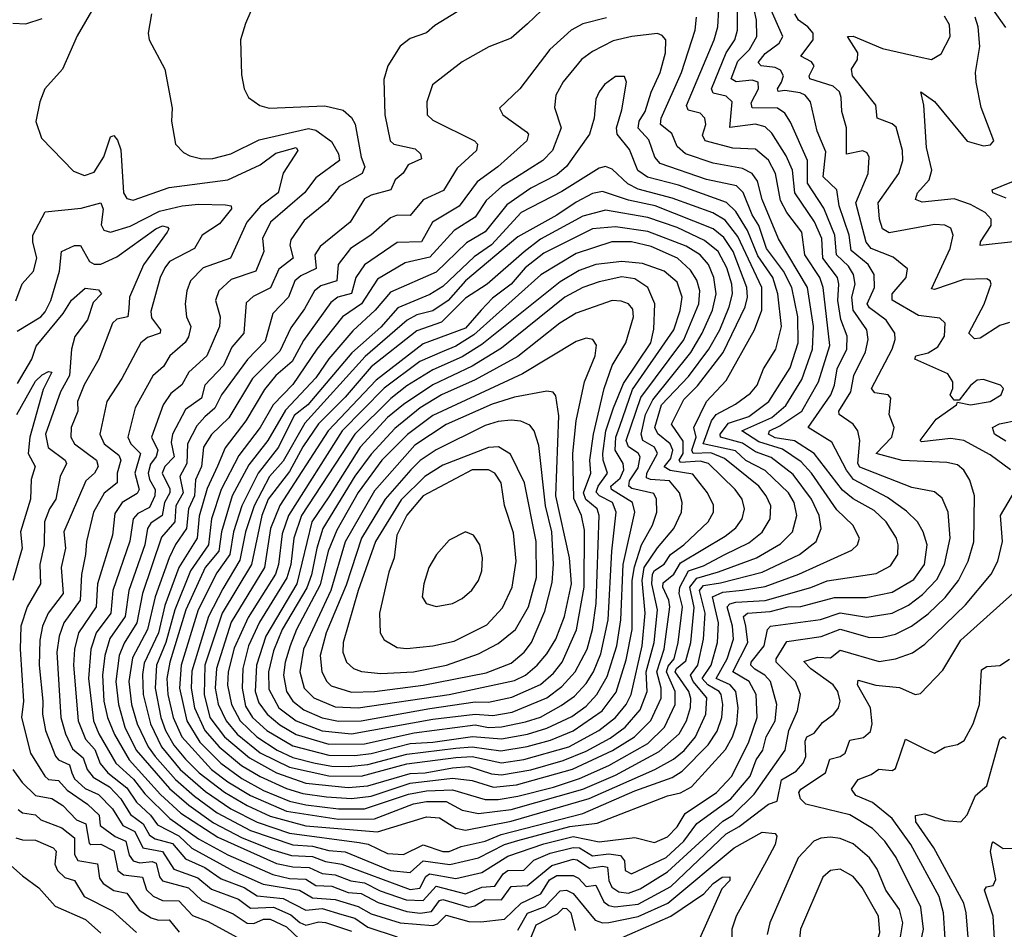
# Model space of a CAD drawing. Extents: x 1550320 to 1685906, y 509093 to 640511.
# Tile 450 of 532: x 1672806 to 1675829, y 583875 to 586667. Entities that reach past the tile are written whole.
import ezdxf

# ---------------------------------------------------------------- set-up
doc = ezdxf.new("R2010")
doc.units = 0

msp = doc.modelspace()

# ---------------------------------------------------------------- linework, layer by layer
at = {"layer": '0CON20XD'}
for points in [[(1673575, 586831.2), (1673499.1, 586655), (1673484.6, 586605), (1673487.6, 586497.6), (1673495.6, 586455), (1673508.5, 586428.5), (1673543.3, 586403.3), (1673572.5, 586395), (1673742.7, 586402.7), (1673799.4, 586389.4), (1673825, 586366.4), (1673836.3, 586346.3), (1673854.5, 586245), (1673865.6, 586215), (1673858.1, 586195), (1673787.4, 586155), (1673751.6, 586108.4), (1673679.4, 586050.6), (1673638.5, 585991.5), (1673636.1, 585975), (1673645.6, 585934.4), (1673601.4, 585901.4), (1673575.9, 585844.1), (1673522.9, 585817.1), (1673501.9, 585798.1), (1673493.9, 585705), (1673458, 585662), (1673432.3, 585605), (1673374.7, 585545.3), (1673364, 585505), (1673315, 585470.8), (1673275.2, 585395), (1673271.5, 585368.5), (1673280.4, 585325), (1673251.4, 585295), (1673243.9, 585275), (1673266.8, 585226.8), (1673267, 585215), (1673251.2, 585185), (1673243.8, 585145), (1673208.9, 585121.1), (1673198.8, 585105), (1673190.2, 585055), (1673141.2, 584915), (1673130.3, 584835), (1673083.1, 584766.9), (1673067.4, 584715), (1673060.6, 584655), (1673064.9, 584575.1), (1673075.8, 584525), (1673097.2, 584472.7), (1673141.9, 584395), (1673238.8, 584288.8), (1673301.4, 584231.4), (1673415, 584157.6), (1673595, 584076.6), (1673645, 584066), (1673695, 584064.7), (1673735, 584046.1), (1673775, 584041.4), (1673823.2, 584023.2), (1673865, 584017.6), (1673912.7, 583992.7), (1673992.9, 583965), (1674045, 583962.7)], [(1674045, 583962.7), (1674085, 584007.3), (1674175, 583983.2), (1674225, 584004.3), (1674265, 584006.6), (1674290.1, 584045), (1674305, 584054.7), (1674353.8, 584056.2), (1674385, 584086.9), (1674435, 584108), (1674505, 584125.6), (1674525.2, 584125), (1674565, 584100), (1674615, 584106.1), (1674651, 584101), (1674662.4, 584085), (1674664.9, 584054.9), (1674684.8, 584044.8), (1674790.3, 584095), (1674845.4, 584145), (1674885, 584199.7), (1674989.3, 584275), (1675048.4, 584345), (1675066.7, 584395), (1675087.5, 584425), (1675098, 584465), (1675125.1, 584514.9), (1675130.7, 584565), (1675111, 584635), (1675093.6, 584655), (1675063, 584673), (1675051.2, 584685), (1675051.5, 584695), (1675092, 584745), (1675101.4, 584795), (1675110.9, 584805), (1675265, 584825.9), (1675325, 584846.2), (1675406.7, 584833.3), (1675485, 584845.2), (1675535, 584869.3), (1675578, 584902), (1675621.6, 584948.4), (1675645.4, 584995), (1675662.2, 585075), (1675656.2, 585155), (1675638.4, 585198.4), (1675615, 585217.1), (1675545, 585230.8), (1675385, 585293.1), (1675378.7, 585305), (1675384.8, 585375), (1675379, 585405), (1675364.8, 585424.8), (1675321.6, 585455), (1675321.2, 585465), (1675357.8, 585525), (1675367.2, 585575), (1675403.1, 585646.9), (1675411.1, 585685), (1675406.7, 585715), (1675364.4, 585775), (1675360.4, 585815), (1675370.5, 585855), (1675366, 585885), (1675350.4, 585910.4), (1675314, 585945), (1675308.4, 586005), (1675275, 586088.4), (1675225.1, 586165), (1675224.6, 586235), (1675172.8, 586352.8), (1675155, 586380.3), (1675132.3, 586395), (1675055, 586396.5), (1675052.1, 586412.1), (1675074.1, 586455), (1675073.3, 586475), (1675055, 586481), (1675005.8, 586475.8), (1674990.8, 586485), (1675010.4, 586539.6), (1675047.1, 586575), (1675069.3, 586615), (1675067.9, 586665), (1675046.6, 586765)], [(1673033.5, 586705), (1672982.8, 586617.3), (1672938.2, 586515), (1672883.8, 586455), (1672868.1, 586415), (1672855.8, 586354.2), (1672873.7, 586303.7), (1672971.8, 586201.8), (1673005, 586188.2), (1673035, 586199.1), (1673065, 586246.2), (1673085, 586306.9), (1673095, 586311.5), (1673106.9, 586296.9), (1673117.2, 586267.2), (1673125.3, 586135), (1673135, 586117.9), (1673155, 586113.3), (1673265, 586151.6), (1673445, 586175.6), (1673545, 586221), (1673593.1, 586256.9), (1673655, 586274.2), (1673660.5, 586265), (1673615, 586195.4), (1673600, 586135), (1673545.3, 586094.7)], [(1673210.6, 586685), (1673200.8, 586625), (1673204, 586605), (1673251.4, 586515), (1673274.4, 586395), (1673272.5, 586355), (1673284.2, 586285), (1673309.1, 586259.1), (1673328.5, 586248.5), (1673365, 586239.7), (1673399.6, 586240.4), (1673454.5, 586255.5), (1673541.5, 586298.5), (1673692.9, 586332.8), (1673715, 586327.3), (1673763.3, 586293.3), (1673785.4, 586255.4), (1673788.3, 586235), (1673715, 586181.9), (1673680.4, 586135), (1673576.3, 586045), (1673551.3, 585995), (1673555.8, 585955), (1673531.1, 585895), (1673455, 585869.8), (1673417.8, 585835), (1673407.6, 585805), (1673422.2, 585755), (1673420.2, 585725), (1673381.3, 585635), (1673325.2, 585585), (1673304.3, 585545.7), (1673270.8, 585519.3), (1673247, 585485), (1673210.6, 585385), (1673230.6, 585345), (1673225, 585326.2), (1673207.5, 585302.5), (1673201.1, 585275), (1673204.7, 585255), (1673222.4, 585225), (1673221.1, 585205), (1673205, 585169.2), (1673168.6, 585151.4), (1673154.2, 585135), (1673144.2, 585065.8), (1673092.6, 584915), (1673086.6, 584845), (1673041.2, 584785), (1673024.4, 584735), (1673017.3, 584645), (1673033.3, 584515), (1673048.8, 584475), (1673101.4, 584385), (1673156, 584336), (1673190.1, 584290.1), (1673266.8, 584215), (1673355, 584152.9), (1673445, 584103.2), (1673582.9, 584042.9), (1673635, 584030.5), (1673685, 584028.6), (1673715, 584009.6), (1673765, 584006.7), (1673815, 583987.2), (1673855, 583984.7), (1673906.8, 583956.8), (1673995, 583929.1), (1674035.5, 583924.5), (1674070.8, 583929.2), (1674095, 583962.8), (1674105, 583966.5), (1674185, 583942.7), (1674203.7, 583946.3), (1674235, 583966), (1674285, 583964.9), (1674315, 584006), (1674365, 584008.8), (1674439.6, 584070.4), (1674505, 584089.5), (1674517.7, 584087.7), (1674555, 584062.2), (1674595, 584068.3), (1674611.2, 584065), (1674614.8, 584024.8), (1674624.4, 584004.4), (1674645, 583989.7), (1674675, 583986), (1674711.5, 583998.5), (1674795, 584051.2), (1674965, 584206.2), (1674995.2, 584225), (1675060.9, 584289.1), (1675155.9, 584424.1), (1675167.1, 584485), (1675194.1, 584545), (1675203.3, 584595), (1675188.3, 584635), (1675128.4, 584695), (1675128.4, 584705), (1675161.6, 584758.4), (1675266.9, 584773.1), (1675325, 584796), (1675415, 584770.6), (1675455, 584771.6), (1675495, 584781.1), (1675544.4, 584805.6), (1675595, 584842.6), (1675647.1, 584892.9), (1675687.9, 584945), (1675717.5, 585005), (1675735.5, 585064.5), (1675737.1, 585205), (1675723.2, 585253.2), (1675705, 585283.8), (1675685, 585300.6), (1675652.1, 585307.9), (1675515, 585313.3), (1675435.4, 585335), (1675483.1, 585385), (1675490.8, 585415), (1675475.3, 585455.3), (1675480.5, 585505), (1675472, 585515), (1675431.7, 585521.7), (1675421.5, 585535), (1675484.8, 585655), (1675494.2, 585685), (1675493.2, 585705), (1675465.7, 585745), (1675415, 585782), (1675407.7, 585795), (1675430.8, 585845), (1675429.3, 585885), (1675410.7, 585915), (1675358.2, 585958.2), (1675352.6, 586005), (1675321.5, 586095), (1675315.2, 586145), (1675273, 586185), (1675281, 586261), (1675254, 586325), (1675233.7, 586415), (1675217.5, 586435), (1675202.5, 586442.5), (1675155, 586449.5), (1675135, 586446), (1675132.6, 586455), (1675145, 586475.4), (1675150.9, 586495), (1675141.7, 586511.7), (1675125, 586520), (1675082.5, 586525), (1675073.3, 586535), (1675095, 586563.4), (1675137.8, 586595), (1675148.6, 586615), (1675105.1, 586715)], [(1674149.2, 586690.9), (1674081, 586649), (1674055, 586626.4), (1674005, 586609.1), (1673974.3, 586585.7), (1673936.7, 586525), (1673923.7, 586483.7), (1673927.2, 586375), (1673943.1, 586295), (1673954.8, 586284.8), (1674020.2, 586270.2), (1674037.1, 586255), (1674040, 586240), (1673999.1, 586220.9), (1673983.8, 586196.2), (1673959.1, 586175), (1673945.2, 586144.8), (1673885, 586128.7), (1673865, 586116.5), (1673820.9, 586045), (1673729, 585971), (1673712.2, 585945), (1673716.8, 585903.2), (1673669, 585881), (1673651.2, 585865), (1673631.5, 585815), (1673583.9, 585765), (1673559.5, 585680.5), (1673505.9, 585624.1), (1673425.5, 585515), (1673405.8, 585474.2), (1673375, 585448.3), (1673350.1, 585419.9), (1673321.3, 585365), (1673319.9, 585305), (1673297.6, 585265), (1673308.1, 585215), (1673286.1, 585175), (1673282.5, 585125), (1673241.8, 585078.2), (1673183.1, 584905), (1673165.7, 584815), (1673126.7, 584753.3), (1673111.3, 584715), (1673101.7, 584635), (1673109.7, 584565), (1673129.5, 584495), (1673164.1, 584425), (1673266.4, 584306.4), (1673325.3, 584255.3), (1673401.7, 584201.7), (1673489, 584155), (1673579.7, 584119.7), (1673640.9, 584100.9), (1673705, 584098.5), (1673745, 584083.2), (1673795, 584075.1), (1674005, 583996.8), (1674035, 584000.8)], [(1674408.2, 586695), (1674365.6, 586654.4), (1674315, 586610), (1674246.1, 586583.9), (1674165, 586537.5), (1674073.5, 586466.5), (1674056.2, 586415), (1674056.7, 586375), (1674075, 586358.8), (1674202.2, 586295), (1674211.5, 586285), (1674208.5, 586265), (1674149.1, 586210.9), (1674107.3, 586142.7), (1674045, 586113.8), (1674005, 586065.3), (1673965, 586067), (1673945, 586058.9), (1673884.6, 586005.4), (1673821.9, 585965), (1673784.1, 585915), (1673779.8, 585865), (1673730.6, 585849.4), (1673711.3, 585835), (1673680.6, 585779.4), (1673638.7, 585721.3), (1673605, 585649.6), (1673521.2, 585565), (1673447.9, 585445), (1673395, 585393.5), (1673371, 585355), (1673364.9, 585295), (1673346.1, 585253.9), (1673342.6, 585205), (1673324.5, 585165), (1673318.8, 585105), (1673284.6, 585055.4), (1673265.3, 585015), (1673221.8, 584895), (1673198.4, 584795), (1673152.2, 584707.8), (1673141.3, 584635), (1673149.8, 584565), (1673166.7, 584505), (1673200.9, 584435), (1673222.3, 584405), (1673284.2, 584334.2), (1673343.1, 584283.1), (1673412.7, 584232.7), (1673515, 584178.1), (1673645, 584133.5), (1673705, 584129.9), (1673755, 584117), (1673805, 584112.4), (1673945, 584055.3), (1674005, 584048.8)], [(1674005, 584048.8), (1674045, 584085.3), (1674126.4, 584073.6), (1674215, 584094), (1674295, 584134.5), (1674335, 584147.6), (1674495, 584190.5), (1674579.1, 584200.9), (1674795, 584284.3), (1674835, 584293.7), (1674868.1, 584311.9), (1674973.3, 584426.7), (1674994.9, 584465), (1675007.9, 584505), (1675012.1, 584555), (1675004.4, 584605), (1674987.4, 584625), (1674944.5, 584645), (1674977.7, 584705), (1674997.9, 584765), (1674994.9, 584805), (1674978.4, 584865), (1674986.2, 584873.8), (1675005, 584879.1), (1675095, 584884.5), (1675235, 584924), (1675285, 584944.6), (1675435, 584966.8), (1675479.6, 584990.4), (1675502.1, 585025), (1675503.3, 585055), (1675497.4, 585075), (1675466.1, 585125), (1675429.8, 585159.8), (1675365, 585196.4), (1675332.3, 585222.3), (1675245.6, 585335.6), (1675184.6, 585374.6), (1675125, 585383.3), (1675105.2, 585395), (1675107.8, 585405), (1675140.1, 585419.9), (1675207.1, 585465), (1675258.3, 585555), (1675293.4, 585666.6), (1675273.2, 585845), (1675262.6, 585875), (1675216, 585945), (1675206.8, 586015), (1675160.8, 586075), (1675142, 586112), (1675126.3, 586195), (1675105, 586235.7), (1675065, 586269.1), (1674995, 586272.2), (1674910.9, 586295), (1674901.9, 586311.9), (1674912.5, 586345), (1674910, 586365), (1674895, 586379.5), (1674858.7, 586388.7), (1674853.1, 586403.1), (1674938.5, 586605), (1674949.5, 586645), (1674952, 586698)], [(1674035, 584000.8), (1674053.1, 584036.9), (1674064.8, 584045.2), (1674145, 584031.1), (1674225, 584049.2), (1674305, 584098.7), (1674415, 584136.7), (1674505, 584159.5), (1674585, 584143.4), (1674695, 584156.7), (1674755, 584141.6), (1674795, 584158.1), (1674825, 584189.5), (1674849.6, 584230.4), (1674945, 584294.8), (1674992.3, 584345), (1675045, 584450.4), (1675070.6, 584525), (1675066.9, 584595), (1675046.1, 584635), (1674995.9, 584665), (1675041.6, 584755), (1675035.2, 584804.8), (1675027.8, 584835), (1675040.6, 584845), (1675109.6, 584850.4), (1675165, 584864.9), (1675204.3, 584865.7), (1675307.3, 584892.7), (1675405, 584892.7), (1675485, 584909.3), (1675551.4, 584948.6), (1675584, 584995), (1675592.3, 585055), (1675580.2, 585095), (1675562.6, 585125), (1675528.3, 585158.3), (1675470.4, 585200.4), (1675365.6, 585255.6), (1675343.9, 585283.9), (1675299.8, 585369.8), (1675226.3, 585415), (1675296.7, 585515), (1675308, 585545), (1675315.9, 585595), (1675344.9, 585655), (1675346.3, 585695), (1675327, 585747), (1675318.1, 585805), (1675321.1, 585855), (1675316.7, 585875), (1675271.7, 585935), (1675268.7, 585995), (1675246.2, 586046.2), (1675185.5, 586135.5), (1675178.2, 586205), (1675159.1, 586249.1), (1675115, 586318.2), (1675095, 586338.3), (1675065, 586346.2), (1674985.8, 586335.8), (1674993.3, 586415), (1674975, 586431.7), (1674935, 586441.5), (1674929.6, 586455), (1674974.9, 586565.1), (1675001.9, 586605), (1675009.4, 586635), (1675009.5, 586705)], [(1675795, 586696), (1675832.5, 586642.5)], [(1672785, 586656.4), (1672825, 586654.6), (1672875, 586670.4)], [(1674607.5, 586672.5), (1674535, 586653.9), (1674498.8, 586635), (1674433.4, 586575), (1674341.2, 586455), (1674279.4, 586395), (1674289.5, 586375), (1674362.3, 586322.3), (1674368.2, 586315), (1674363.1, 586295), (1674273.7, 586215), (1674210.6, 586169.4), (1674155, 586094), (1674073.2, 586045), (1674040, 585985), (1673965, 585982.9), (1673865.3, 585914.7), (1673838.1, 585875), (1673825, 585826.2), (1673783.4, 585815), (1673761, 585799), (1673677.7, 585682.3), (1673642.4, 585617.7), (1673593.1, 585575), (1673558.3, 585531.7), (1673500.3, 585435), (1673437.5, 585352.5), (1673413.3, 585296.7), (1673381.7, 585228.3), (1673357.6, 585142.4), (1673350.8, 585075), (1673294.5, 584985.5), (1673251.7, 584868.3), (1673232.1, 584785), (1673188.1, 584691.9), (1673182.9, 584657.1), (1673185.3, 584595), (1673207.8, 584505), (1673241.6, 584435), (1673298.6, 584365), (1673377.2, 584297.2), (1673454.8, 584245), (1673535, 584203.7), (1673635, 584170.1), (1673848.8, 584141.2), (1673875.7, 584135.7), (1673935, 584107.7), (1673985, 584104.8)], [(1673985, 584104.8), (1674045, 584133.9), (1674105, 584113.5), (1674125, 584113.1), (1674161.6, 584128.4), (1674235, 584145.1), (1674284.1, 584165.9), (1674535, 584230), (1674695, 584300), (1674809.1, 584340.9), (1674840.2, 584359.8), (1674919.5, 584440.5), (1674947, 584483), (1674961.3, 584525), (1674964.6, 584565), (1674960.1, 584595), (1674953, 584605), (1674918.2, 584625), (1674901.5, 584645), (1674928.9, 584685), (1674948.3, 584755), (1674951, 584815), (1674933.3, 584895), (1674965, 584909.1), (1675025, 584916.1), (1675095, 584926.9), (1675197.8, 584965), (1675361.2, 585038.8), (1675378.2, 585055), (1675383.8, 585075), (1675364.1, 585115), (1675315, 585161.9), (1675237.1, 585275), (1675205, 585309.7), (1675148.4, 585348.4), (1675075, 585370.7), (1675022.9, 585405), (1675115, 585446.2), (1675157.7, 585482.3), (1675207.5, 585562.5), (1675240.5, 585655), (1675242.8, 585725), (1675224.6, 585845), (1675135.8, 585994.2), (1675085.2, 586114.8), (1675071.4, 586171.4), (1675055.1, 586195.1), (1675025, 586210.4), (1674935, 586226.3), (1674850, 586255), (1674825, 586277.3), (1674807.8, 586317.8), (1674773.2, 586345), (1674775.1, 586365), (1674838.3, 586505), (1674880, 586635), (1674883.9, 586675)], [(1675847.3, 585285), (1675785, 585330.7), (1675705, 585375.2), (1675665, 585381), (1675575, 585370.9), (1675570.9, 585375), (1675619.4, 585440.6), (1675682, 585485), (1675685, 585492.5), (1675724.8, 585484.8), (1675785, 585494.7), (1675818.9, 585515), (1675825.8, 585535), (1675816.7, 585545), (1675765, 585562.1), (1675745, 585560), (1675725, 585543.9), (1675690.6, 585499.4), (1675675, 585498.6), (1675662.2, 585515), (1675670.6, 585535), (1675670.7, 585555), (1675655, 585580), (1675553.8, 585625), (1675556.7, 585635), (1675595, 585644.1), (1675625, 585662.2), (1675644.8, 585695), (1675647.7, 585735), (1675630.6, 585750.6), (1675565, 585759), (1675485, 585805.6), (1675484.8, 585825), (1675528, 585875), (1675531.7, 585901.7), (1675488, 585938), (1675419.7, 585965), (1675405, 585983.8), (1675373.1, 586105), (1675410.7, 586195), (1675414, 586245), (1675408, 586258), (1675395, 586264.7), (1675344.3, 586254.3), (1675344.8, 586335), (1675330, 586385), (1675328.3, 586428.3), (1675322.4, 586445), (1675303.3, 586463.3), (1675232.1, 586485), (1675229.3, 586495), (1675245.5, 586525.5), (1675237.2, 586537.2), (1675203.8, 586555), (1675242.1, 586605), (1675242.2, 586625), (1675225.8, 586645), (1675196.7, 586665), (1675185.3, 586685)], [(1675845, 585737.1), (1675815, 585728.3), (1675755, 585689.2), (1675737.1, 585687.1), (1675719.5, 585705), (1675766.8, 585793.2), (1675788.8, 585855), (1675785.3, 585865.3), (1675775, 585870.9), (1675705, 585868.9), (1675615, 585838.9), (1675605, 585841.2), (1675663, 585965), (1675671.3, 586005), (1675665, 586026.7), (1675646.3, 586036.3), (1675615, 586037.8), (1675475, 586013.1), (1675455, 586024.7), (1675445.2, 586055), (1675441.7, 586105), (1675505.3, 586195), (1675517.6, 586235), (1675516.6, 586265), (1675497.1, 586337.1), (1675485, 586347.6), (1675438.8, 586365), (1675434.8, 586404.8), (1675362.4, 586495), (1675359.5, 586515), (1675378.2, 586545), (1675378.9, 586565), (1675347.5, 586615), (1675365, 586616.7), (1675455, 586578.7), (1675567.3, 586552.7), (1675605.3, 586544.7), (1675635, 586562.2), (1675663.1, 586615), (1675660.7, 586650.7), (1675645, 586677.5)], [(1675875, 585987.4), (1675755, 585973.3), (1675756, 585985), (1675788.1, 586035), (1675788.6, 586055), (1675770, 586075), (1675725, 586099.2), (1675675, 586117), (1675576.7, 586106.7), (1675556.4, 586115), (1675562.6, 586135), (1675598.3, 586175), (1675606.7, 586205), (1675590, 586275), (1675581.8, 586405), (1675572.5, 586445), (1675615, 586415.3), (1675715, 586293.5), (1675765, 586279.6), (1675786.9, 586283.1), (1675796.9, 586295), (1675757.5, 586397.5), (1675742.2, 586475), (1675740.7, 586505), (1675753.5, 586585), (1675749, 586645), (1675739.6, 586675)], [(1673905, 584174.2), (1674055, 584219.8), (1674095, 584216.7), (1674144.9, 584184.9), (1674175, 584178.9), (1674315, 584206.8), (1674554.2, 584275.8), (1674755.7, 584365), (1674813, 584397), (1674846, 584424), (1674880.4, 584465), (1674912.8, 584535), (1674915.4, 584585), (1674873.6, 584635), (1674866, 584655), (1674887.8, 584685), (1674905.7, 584765), (1674910.8, 584845), (1674893.3, 584915), (1674905, 584930.1), (1674957.9, 584937.9), (1675085, 584970.7), (1675200.6, 585025), (1675251.3, 585065), (1675266.6, 585105), (1675260.2, 585145), (1675237.2, 585195), (1675180.5, 585270.5), (1675112.8, 585322.8), (1675065, 585340), (1675025, 585366.9), (1674957.9, 585385), (1674956.8, 585395), (1674982.1, 585427.9), (1675045, 585448.8), (1675106.4, 585495), (1675171.6, 585598.4), (1675196.5, 585675), (1675195.4, 585755), (1675176.1, 585845), (1675151, 585895), (1675098.9, 585965), (1675074.8, 586034.8), (1675055, 586067.8), (1675026.7, 586136.7), (1675006.4, 586156.4), (1674915, 586176.5), (1674771.9, 586225), (1674756.4, 586245), (1674738.1, 586298.1), (1674705, 586334), (1674707.7, 586355), (1674726.2, 586385), (1674745.1, 586444.9), (1674772.9, 586505), (1674789, 586565), (1674789.6, 586605), (1674778.8, 586618.8), (1674764, 586624), (1674685, 586615.7), (1674628.2, 586601.8), (1674565, 586569.7), (1674531.1, 586545), (1674474.2, 586475.8), (1674452.5, 586435), (1674447.6, 586397.6), (1674468.9, 586335), (1674441.7, 586265), (1674412.6, 586235), (1674286.7, 586155), (1674238.1, 586111.9), (1674205, 586061.2), (1674140.5, 586019.5), (1674065, 585938.4), (1673989.4, 585920.6), (1673905, 585870.8), (1673855.1, 585795), (1673797.7, 585755), (1673718.7, 585655), (1673645, 585547.5), (1673584.9, 585485.1), (1673544.8, 585415.2), (1673479.2, 585329.2), (1673425.1, 585224.9), (1673394.7, 585135), (1673386, 585055), (1673330.8, 584975), (1673283, 584855), (1673255.1, 584755.1), (1673226.5, 584685), (1673222.5, 584615), (1673239.3, 584525), (1673254.3, 584485), (1673280, 584440), (1673315, 584396.6), (1673356.9, 584355), (1673435.4, 584295.4), (1673504.4, 584254.4), (1673575, 584221.6), (1673685, 584192.4), (1673905, 584174.2)], [(1673785, 584212.7), (1673895, 584213.8), (1674015, 584260.3), (1674055, 584267.2), (1674115, 584266.6), (1674165, 584240.3), (1674215, 584230.5), (1674315, 584242), (1674535.1, 584304.9), (1674635, 584348), (1674769.5, 584420.5), (1674830.3, 584475), (1674853.3, 584515), (1674865.5, 584555.5), (1674866.8, 584583.2), (1674860.1, 584605), (1674818.8, 584665), (1674822.4, 584675), (1674851.5, 584698.5), (1674866.9, 584755), (1674877.1, 584862.9), (1674863, 584925), (1674885, 584952.2), (1674951.8, 584971.8), (1675067.6, 585015), (1675141.7, 585058.3), (1675178.7, 585095), (1675192.2, 585145), (1675183.4, 585185), (1675166.5, 585215), (1675095, 585283), (1675035, 585314.2), (1675003.6, 585343.6), (1674904.6, 585365), (1674930.2, 585435), (1674944.3, 585455), (1675003.2, 585486.8), (1675049.2, 585520.8), (1675069.7, 585545), (1675089.6, 585595), (1675127.6, 585655), (1675144.8, 585725.2), (1675133.7, 585825), (1675118.4, 585875), (1675071.8, 585941.8), (1675040.1, 586020.1), (1675005, 586078), (1674975.9, 586105.9), (1674938.8, 586118.8), (1674828.8, 586158.8), (1674733.7, 586183.7), (1674703.9, 586203.9), (1674678.5, 586268.5), (1674640, 586315), (1674638.7, 586335), (1674655, 586390), (1674668.7, 586475), (1674662.5, 586492.5), (1674635, 586492.7), (1674601.7, 586468.3), (1674585, 586445.7), (1674575, 586423.3), (1674570, 586365), (1674555.4, 586315.4), (1674485, 586216.5), (1674455, 586191), (1674375, 586149.4), (1674301.3, 586098.7), (1674235, 586015.8), (1674178.1, 585981.9), (1674085, 585891.9), (1673945, 585830.6), (1673897.5, 585775), (1673828.6, 585711.4), (1673755, 585625.9), (1673715, 585567.7), (1673622.1, 585467.8), (1673568.3, 585375), (1673510, 585300), (1673458.6, 585205), (1673425.4, 585095), (1673417.3, 585035), (1673375.7, 584985), (1673316.3, 584855), (1673267, 584695), (1673258.3, 584645), (1673261.6, 584595), (1673277.2, 584525), (1673304.1, 584465), (1673395.5, 584365.5), (1673445, 584326.9), (1673515.2, 584285.2), (1673625, 584237.7), (1673785, 584212.7)], [(1673785, 584244.8), (1673865, 584244.9), (1674000, 584290), (1674055, 584299.7), (1674135, 584303.3), (1674235, 584272.8), (1674275, 584272.7), (1674335, 584283.3), (1674445, 584310.8), (1674525, 584338.1), (1674615, 584377.5), (1674734.8, 584445.2), (1674786, 584495), (1674818.3, 584565), (1674818.9, 584605), (1674792.1, 584665), (1674797.4, 584682.6), (1674815.1, 584705), (1674827.5, 584755), (1674841.2, 584865), (1674830.5, 584905), (1674832.5, 584925), (1674859.8, 584975), (1674905, 584990.8), (1674971.4, 585025), (1675045, 585061), (1675086, 585094), (1675110, 585135), (1675111.9, 585175), (1675098.1, 585205), (1675074.9, 585234.9), (1674970, 585320), (1674927.5, 585337.4), (1674873.2, 585335), (1674869.9, 585345), (1674882.6, 585385), (1674875.4, 585415), (1674914.7, 585495.3), (1674975, 585559.1), (1675061.7, 585715), (1675084.4, 585775.6), (1675084.6, 585845), (1675011.2, 586001.2), (1674971.7, 586051.7), (1674933.6, 586073.6), (1674809.3, 586119.3), (1674705, 586146.5), (1674672.8, 586162.8), (1674625, 586208.4), (1674605, 586216.3), (1674585, 586211), (1674470.9, 586139.1), (1674345.2, 586075), (1674255, 585976.1), (1674201.3, 585938.7), (1674105, 585847.8), (1674065, 585823.7), (1673967.5, 585782.5), (1673915, 585723), (1673826.1, 585643.9), (1673690.4, 585485), (1673648.5, 585451.5), (1673601.1, 585355), (1673538.2, 585275), (1673488.4, 585175), (1673462.5, 585095), (1673451.3, 585025), (1673411.2, 584968.8), (1673354.5, 584855), (1673302.4, 584685), (1673296.4, 584615), (1673319.2, 584515), (1673359.6, 584449.6), (1673423.3, 584385), (1673488.1, 584338.1), (1673555, 584301.2), (1673635, 584267.8), (1673685, 584257.2), (1673785, 584244.8)], [(1675835, 586119.1), (1675793.8, 586135), (1675791.2, 586145), (1675879.2, 586180.8)], [(1673825, 584276.4), (1673885, 584283.7), (1674005, 584322.9), (1674135, 584338.6), (1674195, 584331.2), (1674261.2, 584311.2), (1674331.8, 584318.2), (1674503.6, 584366.4), (1674626.3, 584423.7), (1674693.4, 584465), (1674744.1, 584515.9), (1674775.5, 584584.5), (1674775.3, 584615), (1674762.2, 584665), (1674785.1, 584734.9), (1674801.8, 584865), (1674799.5, 584885), (1674780.1, 584925), (1674781.3, 584938.7), (1674814.1, 584965), (1674835, 584999.5), (1674971.8, 585081.8), (1675005, 585107.3), (1675024.3, 585135), (1675031.6, 585165), (1675024.3, 585195), (1675003, 585225), (1674921, 585305), (1674895, 585312), (1674835, 585307.7), (1674831.1, 585315), (1674843, 585335), (1674843.3, 585373.3), (1674806.9, 585425), (1674845, 585500.5), (1674886.6, 585543.4), (1674965.9, 585645), (1675033.3, 585785), (1675040.2, 585815), (1675038.7, 585845), (1674996.2, 585955), (1674967.8, 585997.8), (1674935, 586025.1), (1674757.3, 586095), (1674675, 586112.8), (1674595, 586139.8), (1674565, 586133.1), (1674515, 586106.7), (1674455, 586066.6), (1674335, 586000.7), (1674175.1, 585865), (1674121.3, 585805), (1674075, 585773.6), (1674025, 585760.8), (1673996, 585745), (1673867.3, 585632.7), (1673682.1, 585427.9), (1673615, 585311.8), (1673573.4, 585265), (1673525.9, 585174.1), (1673500, 585095), (1673482.1, 585007.9), (1673429.9, 584920.1), (1673385.7, 584835), (1673335, 584667.1), (1673333.1, 584615), (1673342.8, 584555), (1673374.9, 584484.9), (1673418.2, 584435), (1673487.7, 584377.7), (1673544.1, 584344.1), (1673625, 584306.7), (1673675, 584292), (1673748.5, 584281.5), (1673825, 584276.4)], [(1672795, 585803.8), (1672813.8, 585856.2), (1672849.2, 585895), (1672859.4, 585935), (1672846.3, 585985), (1672846.8, 586005), (1672885, 586076.7), (1672995, 586087.9), (1673055, 586104.6), (1673062.1, 586085), (1673056.9, 586036.9), (1673065, 586021.1), (1673085, 586014.3), (1673145, 586033.5), (1673235, 586078.6), (1673305, 586095.2), (1673355, 586100.6), (1673438.5, 586098.5), (1673455.9, 586095.9), (1673456.2, 586086.2), (1673420, 586040), (1673366.7, 586005), (1673343.1, 585965), (1673266.4, 585925), (1673251.7, 585905), (1673237.8, 585875), (1673208.8, 585771.2), (1673211.3, 585751.4), (1673238.9, 585715), (1673238, 585705), (1673198.3, 585691.7), (1673178.7, 585675), (1673119.5, 585565), (1673073.8, 585495), (1673052.5, 585395), (1673066.1, 585365), (1673110.3, 585330.3), (1673117.1, 585315), (1673105.5, 585275), (1673105.2, 585245), (1673066.1, 585213.9), (1673033.4, 585155), (1673011.6, 585065), (1673008.2, 585025)], [(1673545.3, 586094.7), (1673504.1, 586045), (1673453.4, 585935), (1673369.6, 585905), (1673330.3, 585865), (1673319.1, 585835), (1673314.7, 585795), (1673318.4, 585755), (1673331.3, 585725), (1673325, 585693.5), (1673314, 585676), (1673266.9, 585635), (1673247.6, 585602.4), (1673215, 585573.2), (1673161.1, 585475), (1673138.7, 585385), (1673148, 585365), (1673177.6, 585335), (1673159.4, 585275), (1673173, 585225), (1673167.4, 585212.6), (1673121.2, 585185), (1673098.5, 585151.5), (1673090.8, 585085), (1673045.4, 584935), (1673041.2, 584865), (1672987.1, 584785), (1672974.6, 584735), (1672972, 584685), (1672985.4, 584515), (1673008.1, 584458.1), (1673037, 584427), (1673053.6, 584383.6), (1673077.3, 584355), (1673135, 584309.1), (1673165, 584265.1), (1673207.8, 584225), (1673228.9, 584195), (1673295, 584162), (1673335, 584124.2), (1673463.6, 584053.6), (1673553.6, 584013.6), (1673665, 583994.5), (1673705, 583971), (1673775, 583966.6), (1673845.8, 583945), (1673885, 583921.9), (1673974.2, 583894.2), (1674075, 583886.1), (1674088.4, 583891.6), (1674115, 583918.5), (1674185, 583899), (1674222.2, 583897.8), (1674295, 583905.5), (1674345.3, 583954.7), (1674406.1, 583983.9), (1674433.1, 584026.9), (1674455, 584039.6), (1674505, 584039.6), (1674521.7, 584031.7), (1674545, 584006.2), (1674575, 584010.4), (1674599.5, 583959.5), (1674615, 583947.9), (1674633.7, 583943.7), (1674705, 583952.1), (1674805, 584006.2), (1674975, 584168), (1675015, 584190.4), (1675105, 584258.7), (1675131.7, 584268.3), (1675145, 584333.6), (1675189.7, 584360.3), (1675211.7, 584385), (1675219.6, 584405), (1675217.4, 584452.6), (1675222.4, 584465), (1675245, 584476.8), (1675270.3, 584509.7), (1675305.4, 584535), (1675320, 584555), (1675324.7, 584575), (1675317.3, 584605), (1675303, 584625), (1675235, 584673.8), (1675213.5, 584696.5), (1675255, 584709.6), (1675295, 584708.3), (1675325, 584732), (1675445, 584697.1), (1675495, 584705.2), (1675546.7, 584723.3), (1675585, 584750), (1675709.5, 584870.5), (1675788.9, 584965), (1675809.2, 585005), (1675823.3, 585065), (1675817.1, 585145), (1675863.8, 585225)], [(1673815, 584310.4), (1673875, 584314.9), (1674005, 584353.1), (1674051.1, 584355), (1674135, 584370.3), (1674185, 584374), (1674255, 584352.3), (1674285, 584349), (1674375, 584364.4), (1674475, 584392.6), (1674545, 584421.8), (1674618.7, 584461.3), (1674664.8, 584495), (1674711.3, 584548.7), (1674732.5, 584605), (1674729.5, 584665), (1674753.7, 584755), (1674763.8, 584855), (1674746.4, 584935), (1674748.5, 584965), (1674755, 584976.2), (1674784.9, 584995.1), (1674804.3, 585025.7), (1674844.8, 585055), (1674919.5, 585125), (1674935.9, 585155), (1674936.5, 585176.5), (1674918, 585215), (1674872.2, 585272.2), (1674803.4, 585283.4), (1674784.2, 585294.2), (1674805, 585320), (1674811.6, 585345), (1674802.9, 585365), (1674765.1, 585395.1), (1674756, 585415), (1674776.8, 585485), (1674858.9, 585571.1), (1674921.4, 585655), (1674955.4, 585714.6), (1674983.7, 585785), (1674994.6, 585825), (1674992.8, 585855), (1674976.7, 585905), (1674950.5, 585955), (1674908.8, 585988.8), (1674825, 586028.7), (1674735, 586059.9), (1674605, 586081.9), (1674535, 586063.8), (1674405, 585993.6), (1674355.4, 585954.6), (1674241.7, 585855), (1674175, 585811.7), (1674101.4, 585738.6), (1674025, 585711.5), (1673885, 585601.4), (1673805, 585507.8), (1673723.5, 585426.5), (1673675, 585355.2), (1673635, 585280.2), (1673569.2, 585195), (1673549.5, 585145), (1673518.4, 584995), (1673427.9, 584845), (1673375.1, 584685), (1673372.2, 584595), (1673390.4, 584525), (1673434.6, 584465), (1673511.3, 584401.3), (1673595, 584354.7), (1673685, 584323.4), (1673815, 584310.4)], [(1672798.8, 585711.2), (1672870.9, 585755), (1672885, 585770), (1672901.8, 585805), (1672928.9, 585895), (1672935, 585955.3), (1672975, 585973.7), (1672993.5, 585973.5), (1673020.7, 585925), (1673035, 585916.2), (1673055, 585916), (1673105, 585938.7), (1673224.2, 586025), (1673245, 586033.7), (1673260.2, 586030.2), (1673264.5, 586025), (1673259.3, 586015), (1673186, 585914), (1673143.9, 585815), (1673141.4, 585781.4)], [(1673855, 584344.8), (1673995, 584382.2), (1674145, 584401.6), (1674195, 584405.1), (1674285, 584386.2), (1674354.2, 584395.8), (1674491.7, 584435), (1674584.1, 584485), (1674635.2, 584524.8), (1674667.9, 584565), (1674683.1, 584595), (1674716.7, 584745), (1674726.5, 584845), (1674717.5, 584945), (1674723.2, 584985), (1674763.9, 585046.1), (1674814.1, 585105), (1674837.4, 585155), (1674839.6, 585185), (1674831.5, 585215), (1674801.1, 585251.1), (1674742.9, 585255), (1674730.8, 585260.8), (1674731.6, 585275), (1674764.3, 585335), (1674754.9, 585354.9), (1674719.1, 585375), (1674714, 585395), (1674727.6, 585455), (1674750.2, 585499.8), (1674866.5, 585645), (1674901.7, 585705), (1674933, 585775), (1674943.9, 585825), (1674937.1, 585875), (1674921, 585915), (1674894.8, 585945), (1674852, 585972), (1674735, 586016.7), (1674635, 586030.7), (1674564.9, 586025.1), (1674415, 585950.3), (1674357.7, 585905), (1674314.7, 585855.3), (1674257.8, 585812.2), (1674222.5, 585775), (1674175, 585719.6), (1674045, 585672), (1673900.1, 585559.9), (1673753.2, 585405), (1673605.3, 585175.3), (1673575.8, 585105), (1673557.5, 584985), (1673455, 584817), (1673410, 584675), (1673406.7, 584615), (1673416, 584566), (1673439.7, 584515), (1673473.5, 584473.5), (1673545, 584416.1), (1673635, 584372.6), (1673755, 584345.7), (1673855, 584344.8)], [(1673815, 584374.9), (1673875, 584380.4), (1673995, 584412.8), (1674145, 584431.2), (1674195, 584435.2), (1674283, 584423), (1674364.4, 584435.6), (1674435.9, 584455), (1674505, 584483.6), (1674594.3, 584545.7), (1674637, 584603), (1674668.5, 584701.5), (1674686.9, 584795), (1674686.8, 584945), (1674693.1, 584986.9), (1674714.6, 585055), (1674749.2, 585115), (1674761.9, 585155), (1674761.2, 585195), (1674752.7, 585212.7), (1674685, 585227.8), (1674675.9, 585235), (1674678.7, 585251.3), (1674705, 585291.6), (1674710.9, 585325), (1674705, 585336.6), (1674675, 585356.2), (1674668.5, 585375), (1674712.8, 585507.2), (1674845, 585684.4), (1674891.5, 585795), (1674894.4, 585834.4), (1674885, 585867.8), (1674865, 585898), (1674825.2, 585935), (1674745, 585970.4), (1674684.7, 585985.3), (1674624.4, 585985), (1674515, 585949), (1674406.1, 585883.9), (1674200.1, 585699.9), (1674145, 585664.4), (1674102.7, 585647.3), (1674035, 585617.3), (1673925, 585536.1), (1673796.3, 585405), (1673631.6, 585145), (1673611.7, 585088.3), (1673601.2, 584995), (1673591.6, 584965), (1673508, 584832), (1673465, 584738), (1673446.2, 584665), (1673443.8, 584623.8), (1673456.4, 584565), (1673483.2, 584515), (1673534, 584465), (1673596.2, 584425), (1673645, 584402.4), (1673713.8, 584385), (1673765, 584375.7), (1673815, 584374.9)], [(1673835, 584408.5), (1673885, 584414.8), (1674005, 584445.1), (1674075, 584448.7), (1674196.1, 584466.1), (1674285, 584459.2), (1674365, 584473.4), (1674425, 584492.5), (1674501.6, 584528.4), (1674545, 584559.9), (1674577.7, 584595), (1674609.4, 584650.6), (1674639.5, 584745), (1674652.1, 584825), (1674658.5, 584995), (1674694.8, 585154.8), (1674687.5, 585185), (1674622.5, 585225), (1674621.4, 585235), (1674650.1, 585259.9), (1674660.8, 585285), (1674659.1, 585305), (1674633.8, 585345), (1674636.6, 585385), (1674648.8, 585418.8), (1674687.9, 585532.1), (1674814.6, 585715), (1674834.2, 585774.2), (1674839.9, 585815), (1674825, 585861), (1674785, 585895.2), (1674718.6, 585918.6), (1674655, 585924.9), (1674575, 585915.1), (1674523.4, 585896.6), (1674465, 585861.7), (1674225, 585670), (1674165, 585632.1), (1674075, 585592.5), (1673995, 585542.9), (1673946, 585504), (1673835.2, 585394.8), (1673671.8, 585145), (1673647.8, 585075), (1673638.5, 584995), (1673626.7, 584953.3), (1673542.1, 584817.9), (1673508.9, 584745), (1673491.8, 584675), (1673489.6, 584615), (1673499.4, 584559.4), (1673521.2, 584525), (1673565.2, 584485.2), (1673645, 584438.3), (1673755, 584409.6), (1673835, 584408.5)], [(1673755, 584443.4), (1673865, 584443.9), (1674017.3, 584477.3), (1674205, 584502.5), (1674245, 584494.6), (1674285, 584495.8), (1674358.9, 584511.1), (1674405, 584526.1), (1674468.7, 584561.3), (1674509.2, 584590.8), (1674545, 584629.4), (1674567.9, 584665), (1674590.1, 584720.1), (1674613.2, 584825), (1674623.8, 585035), (1674637.8, 585155), (1674625.8, 585185), (1674585.9, 585205), (1674576.4, 585216.4), (1674582.5, 585235), (1674610.7, 585275), (1674597.3, 585315), (1674596.7, 585335), (1674605.8, 585405), (1674629, 585475), (1674659.7, 585550.3), (1674743.5, 585675), (1674753.3, 585716.7), (1674755.8, 585795), (1674735, 585844.8), (1674695, 585871.8), (1674655, 585877.8), (1674585, 585862.3), (1674535, 585845.2), (1674480.2, 585815), (1674285, 585658.3), (1674195, 585603.7), (1674075, 585546.5), (1673984, 585486), (1673935, 585445.8), (1673851.9, 585355), (1673755, 585202.3), (1673703.2, 585125), (1673656.6, 584935), (1673561.6, 584775), (1673533, 584685), (1673528.9, 584605), (1673540.2, 584570.2), (1673565.5, 584535.5), (1673605, 584502.3), (1673655, 584472.7), (1673755, 584443.4)], [(1672800, 585550), (1672844.1, 585625), (1672857.3, 585665), (1672940.3, 585765), (1672965, 585805.8), (1673007.6, 585842.4), (1673048, 585838), (1673057.8, 585825), (1673031.5, 585798.5), (1673015, 585745.4), (1672976.1, 585693.9), (1672965, 585655.7), (1672958.9, 585575), (1672931.7, 585525), (1672885.5, 585395), (1672893.8, 585353.8), (1672946.2, 585315), (1672950, 585305), (1672930.8, 585265), (1672917.8, 585195), (1672897.8, 585165), (1672882.8, 585125), (1672881.1, 585055), (1672868, 584995), (1672870.5, 584935), (1672828.8, 584865), (1672810.2, 584805), (1672807.3, 584735), (1672818.5, 584575), (1672811.6, 584525), (1672839.1, 584415), (1672883.5, 584345), (1672895, 584334.4), (1672925, 584331.2), (1672951.8, 584301.8), (1673015, 584259), (1673050.3, 584225), (1673053.8, 584193.8)], [(1673141.4, 585781.4), (1673137.8, 585755), (1673105, 585747.8), (1673091.3, 585735), (1673049.2, 585625), (1673004.4, 585545.6), (1672983.4, 585495), (1672985.2, 585465), (1672964, 585415), (1672963.1, 585385), (1672974.7, 585365), (1673041.7, 585315), (1673047.4, 585295), (1673035.7, 585275), (1673008.9, 585251.1), (1672941.7, 585095), (1672946.9, 585045), (1672933.8, 584985), (1672940, 584905), (1672893.8, 584845), (1672876.4, 584805), (1672867.7, 584762.3), (1672865.7, 584685), (1672877.6, 584575), (1672876.1, 584535), (1672885.2, 584484.8), (1672915.9, 584405.9), (1672925, 584394.8), (1672959.2, 584379.2), (1672966.6, 584355), (1672975, 584336.7), (1673007.4, 584307.4), (1673048.1, 584288.1), (1673091.6, 584245), (1673123.3, 584193.3), (1673159.6, 584175), (1673184.6, 584124.6), (1673245, 584114), (1673279.4, 584059.4), (1673352.8, 584032.8), (1673395, 583997.4), (1673477.7, 583967.7), (1673515, 583939.6), (1673585, 583942.4), (1673639, 583919), (1673665.9, 583895.9), (1673685, 583887.9), (1673725, 583897.6), (1673745, 583895.3), (1673825, 583868.6)], [(1673825, 584474.9), (1674075, 584519.4), (1674205, 584534.9), (1674258.8, 584531.2), (1674318.5, 584541.5), (1674425, 584585.4), (1674470.4, 584619.6), (1674511.7, 584665), (1674548.5, 584735), (1674564.6, 584795), (1674576.4, 584875), (1674585.2, 585144.8), (1674579.5, 585165), (1674543.9, 585193.9), (1674536.8, 585215), (1674559.8, 585275), (1674556.6, 585315), (1674567.5, 585395), (1674600, 585535), (1674624.9, 585605.1), (1674666.7, 585675), (1674690.6, 585755), (1674688.1, 585778.1), (1674675, 585794.6), (1674653, 585803), (1674625, 585804.4), (1674515, 585766), (1674464.7, 585735), (1674335, 585633), (1674205, 585561.1), (1674100.7, 585515), (1674036, 585475), (1673958, 585412), (1673885, 585333.7), (1673834.7, 585265.3), (1673737, 585105), (1673718.1, 585045), (1673702.5, 584962.5), (1673687.3, 584922.7), (1673611.8, 584795), (1673585, 584729.7), (1673570, 584665), (1673571.5, 584611.5), (1673601.5, 584555), (1673655.2, 584514.8), (1673735, 584484), (1673825, 584474.9)], [(1673785, 584513.4), (1673855, 584514.9), (1674065, 584552.9), (1674205, 584572.5), (1674245, 584571.9), (1674316.9, 584586.9), (1674405, 584626.1), (1674445, 584660.7), (1674472, 584695), (1674515.9, 584794.1), (1674539.6, 584925), (1674540.2, 585100.2), (1674530.6, 585145), (1674507.1, 585197.1), (1674504.1, 585335), (1674514.9, 585435.1), (1674540.5, 585555), (1674573, 585635), (1674577.3, 585667.3), (1674565.8, 585685), (1674545, 585689.2), (1674515, 585678.7), (1674350.3, 585579.7), (1674075, 585451.5), (1673996.7, 585393.3), (1673918.4, 585315), (1673844.9, 585215.1), (1673779.7, 585100.3), (1673753.7, 585035), (1673728.2, 584931.8), (1673656.4, 584795), (1673636.8, 584745), (1673620.9, 584695), (1673616.1, 584655), (1673625.6, 584605), (1673644.6, 584574.6), (1673678.3, 584548.3), (1673735, 584523.9), (1673785, 584513.4)], [(1672797.4, 585455), (1672855, 585557), (1672875, 585577.1), (1672895, 585586.8), (1672905.3, 585585), (1672877.9, 585532.1), (1672837, 585385), (1672832.7, 585335), (1672854.3, 585295), (1672841.6, 585255), (1672839.6, 585195), (1672809.3, 585095), (1672814.2, 585045), (1672784.8, 584945)], [(1673845, 584554.9), (1674125.1, 584595.1), (1674325, 584638.6), (1674358.6, 584655), (1674394.8, 584685), (1674425, 584720), (1674451.7, 584765), (1674478.4, 584835), (1674500.3, 584935), (1674494.5, 585014.5), (1674452.2, 585205), (1674461.2, 585451.2), (1674452.3, 585512.3), (1674444, 585524), (1674425, 585526.4), (1674325, 585507.8), (1674257, 585487), (1674115, 585423.9), (1674019.6, 585360.4), (1673895, 585220.6), (1673805.8, 585064.2), (1673761, 584915), (1673677.4, 584735), (1673666.2, 584665), (1673679.8, 584615), (1673709.7, 584585), (1673775, 584558.1), (1673845, 584554.9)], [(1675833.3, 585373.3), (1675798.2, 585395), (1675792.1, 585415), (1675814.1, 585425.9), (1675935, 585450.4)], [(1673825, 584602.4), (1673895, 584604.2), (1674045, 584624), (1674238.1, 584661.9), (1674315, 584691.5), (1674354.7, 584725), (1674377.4, 584755), (1674418.3, 584851.7), (1674440.9, 584939.1), (1674445.1, 584995.1), (1674439.5, 585095), (1674420.3, 585175), (1674399.6, 585359.6), (1674385.3, 585405), (1674371.8, 585421.8), (1674345, 585434.8), (1674315, 585437.4), (1674275, 585433.8), (1674235, 585420.9), (1674085, 585346.7), (1674036, 585314), (1674006.9, 585285), (1673927.9, 585195), (1673855.1, 585075), (1673809, 584931), (1673747.5, 584785), (1673728.4, 584715), (1673733.8, 584665), (1673748.9, 584635), (1673762.5, 584622.5), (1673825, 584602.4)], [(1673915, 584659.8), (1674015, 584664.7), (1674116.9, 584685), (1674215, 584720.2), (1674275, 584751.5), (1674328, 584795), (1674368, 584865), (1674392.4, 584955), (1674392.1, 585065), (1674355.7, 585245.7), (1674313.4, 585333.4), (1674275.9, 585355.9), (1674245, 585353.8), (1674105, 585299.1), (1674049.8, 585265), (1673977.4, 585192.6), (1673898.2, 585065), (1673845, 584914.2), (1673799.8, 584755), (1673798.5, 584725), (1673809.4, 584695), (1673830.9, 584675), (1673855.6, 584665.6), (1673915, 584659.8)], [(1673995, 584736.9), (1674075, 584744.5), (1674140.4, 584759.6), (1674240.7, 584809.3), (1674288, 584862), (1674318.5, 584925), (1674330.6, 585005), (1674321.9, 585091.9), (1674295, 585175.8), (1674284.8, 585245), (1674265.2, 585275), (1674245.5, 585285.5), (1674194.9, 585285.1), (1674045, 585205.5), (1673995, 585146.2), (1673963.8, 585085), (1673955.4, 585015), (1673939.1, 584970.9), (1673910.6, 584845), (1673912.9, 584785), (1673925, 584763.7), (1673965, 584740), (1673995, 584736.9)], [(1674085, 584865.6), (1674135, 584874.5), (1674165, 584890), (1674194.7, 584915.3), (1674214.5, 584945), (1674224.5, 584975), (1674227.5, 585015), (1674218.9, 585055), (1674199.2, 585085), (1674175, 585094.4), (1674125, 585068.9), (1674085.6, 585025), (1674062.2, 584985), (1674046.7, 584935), (1674041.9, 584895), (1674053.8, 584875), (1674085, 584865.6)], [(1673008.2, 585025), (1672996.2, 584963.8), (1672991.9, 584885), (1672941.8, 584815), (1672927.6, 584775), (1672920, 584725), (1672932.7, 584525), (1672946.6, 584475), (1672968.5, 584428.5), (1673001.2, 584401.2), (1673013.7, 584365), (1673031.8, 584341.8), (1673082.2, 584312.2), (1673116.4, 584275), (1673146.6, 584226.6), (1673185, 584198.4), (1673205, 584163.8), (1673222.1, 584152.2), (1673275, 584137.9), (1673315, 584090.5), (1673374.7, 584064.7), (1673425, 584029.9), (1673495, 584003.5), (1673535, 583977.9), (1673615, 583969.2), (1673685, 583933.8), (1673735, 583938.9), (1673795, 583919.9), (1673835, 583908.8), (1673875, 583881.5), (1673965, 583851.2)], [(1675557.5, 583762.5), (1675581.2, 583875), (1675572.7, 583942.7), (1675496.7, 584095), (1675461.7, 584145), (1675424.1, 584184.1), (1675355, 584226.3), (1675219.1, 584259.1), (1675203.2, 584275), (1675197.7, 584295), (1675204.2, 584305), (1675279.5, 584355), (1675293, 584397), (1675325, 584404.7), (1675340, 584415), (1675354.5, 584455.5), (1675396.5, 584463.5), (1675417.7, 584482.3), (1675422.9, 584505), (1675417.6, 584555), (1675378.3, 584625), (1675380.5, 584639.5), (1675434.5, 584624.5), (1675507.1, 584617.1), (1675555, 584595.6), (1675571.1, 584598.9), (1675639.7, 584670.3), (1675695, 584762.2), (1675895, 584941.8)], [(1675646.8, 583845), (1675641.9, 583925), (1675628.4, 583975), (1675542, 584135), (1675485, 584214.8), (1675424.4, 584264.4), (1675373.4, 584285), (1675359.3, 584305), (1675380.4, 584335), (1675420.4, 584349.6), (1675443.8, 584366.2), (1675485, 584362.2), (1675495, 584368.2), (1675525, 584458.6), (1675587.2, 584427.2), (1675615, 584415.8), (1675646.5, 584433.5), (1675685, 584442.2), (1675705.9, 584454.1), (1675733.5, 584505), (1675752.3, 584565), (1675759.2, 584670.8), (1675775, 584681.1), (1675815, 584684.7), (1675845, 584703.8)], [(1675724.4, 583775), (1675712.1, 583925), (1675704.2, 583955), (1675612.8, 584125), (1675557.1, 584205), (1675556.3, 584223.7), (1675585, 584228.9), (1675645, 584208.5), (1675695.8, 584205), (1675715, 584225.7), (1675740.8, 584285), (1675775.3, 584315), (1675815, 584458.8), (1675825, 584466.2), (1675835, 584460)], [(1672784.8, 584365), (1672813.5, 584325), (1672854.7, 584285), (1672905, 584276.5), (1672938.6, 584255), (1672981.1, 584211.1), (1673008.9, 584198.9), (1673019.3, 584139.3), (1673025, 584134.6), (1673055, 584135.6), (1673095.4, 584115.4), (1673107.9, 584055), (1673125, 584042.3), (1673183.8, 584035), (1673195.7, 583995.7), (1673216.5, 583976.5), (1673245, 583962.8), (1673295, 583962.4), (1673336.7, 583916.7), (1673385, 583898.8), (1673495, 583838.4)], [(1672802, 584242), (1672815, 584232.7), (1672855, 584226.5), (1672871.1, 584211.1), (1672935.7, 584185.7), (1672975, 584155.2), (1672974.6, 584104.7), (1672985, 584086.1), (1673045, 584075.9), (1673051.3, 584031.3), (1673062.4, 584015), (1673095, 583993.6), (1673135.3, 583985.3), (1673173.4, 583933.4), (1673209.6, 583909.6), (1673232.9, 583902.9), (1673265, 583903.5), (1673295.6, 583865.6)], [(1673053.8, 584193.8), (1673099.6, 584159.6), (1673132.3, 584145), (1673142.7, 584102.7), (1673154.6, 584084.6), (1673175, 584078.5), (1673213.3, 584083.3), (1673225, 584078.1), (1673235.7, 584035.7), (1673245, 584023.9), (1673325, 584001.8), (1673365, 583962.9), (1673461.8, 583921.8), (1673505, 583893.8), (1673525, 583892.6), (1673555, 583906.1), (1673575, 583906.1), (1673625, 583881.8), (1673665, 583844.1)], [(1672795, 584155.7), (1672815, 584148.9), (1672855, 584148), (1672909.2, 584125), (1672918.3, 584115), (1672914.2, 584075), (1672921.9, 584055), (1672945, 584034), (1672975, 584024.7), (1673003.8, 583975), (1673091.7, 583931.7), (1673165, 583865.2)], [(1674335, 583872), (1674365, 583923.8), (1674419.2, 583945), (1674465, 583992.9), (1674485, 583994.9), (1674505, 583984.3), (1674572.9, 583902.9), (1674595, 583894.5), (1674615, 583895.1), (1674705, 583913.9), (1674795.5, 583954.5), (1674999.3, 584125), (1675085, 584173.3), (1675125, 584168.9), (1675130.8, 584160.8), (1675125.8, 584135), (1675098.6, 584085), (1675005.7, 583915), (1674992.6, 583875), (1674992.7, 583842.7)], [(1675509, 583845), (1675517, 583895), (1675506.9, 583935), (1675465.6, 583995), (1675438.8, 584058.8), (1675415, 584094.2), (1675365, 584137), (1675325, 584153), (1675295, 584157.5), (1675265.2, 584154.8), (1675244.4, 584145.6), (1675195.8, 584094.2), (1675109.4, 583895), (1675100.9, 583859.1)], [(1672715, 584126.9), (1672815, 584038.5), (1672865, 584002.5), (1672915.6, 583945.6), (1673008.7, 583905), (1673055, 583863.3)], [(1675799.1, 583845), (1675794.8, 583914.8), (1675768.1, 583995), (1675774.5, 584005.5), (1675795, 584008.8), (1675802.9, 584027.1), (1675786.3, 584113.7), (1675791.2, 584138.8), (1675795, 584143.3), (1675825, 584122.9), (1675855, 584123.8)], [(1675265, 583624.8), (1675297.5, 583635), (1675325, 583652.6), (1675385.1, 583714.9), (1675417.7, 583772.3), (1675447, 583865), (1675442.5, 583915), (1675392.7, 584002.7), (1675365, 584037.1), (1675325, 584059.2), (1675295, 584055.3), (1675272.1, 584035), (1675203.4, 583875), (1675190.4, 583755), (1675194.5, 583684.5), (1675205, 583657.5), (1675225, 583635.4), (1675245, 583625.3), (1675265, 583624.8)], [(1674595, 583822.5), (1674805, 583914.9), (1674906.8, 583983.2), (1674935, 584014.8), (1674963.1, 584035), (1674985.9, 584035.9), (1674985.8, 584025), (1674961.3, 583998.7), (1674893.5, 583845)], [(1674374.7, 583845.3), (1674391.8, 583888.2), (1674457.6, 583922.4), (1674475, 583939.8), (1674485, 583938.7), (1674497.7, 583925), (1674511.1, 583871.1)]]:
    msp.add_lwpolyline(points, dxfattribs=at)

doc.saveas('drawing.dxf')
